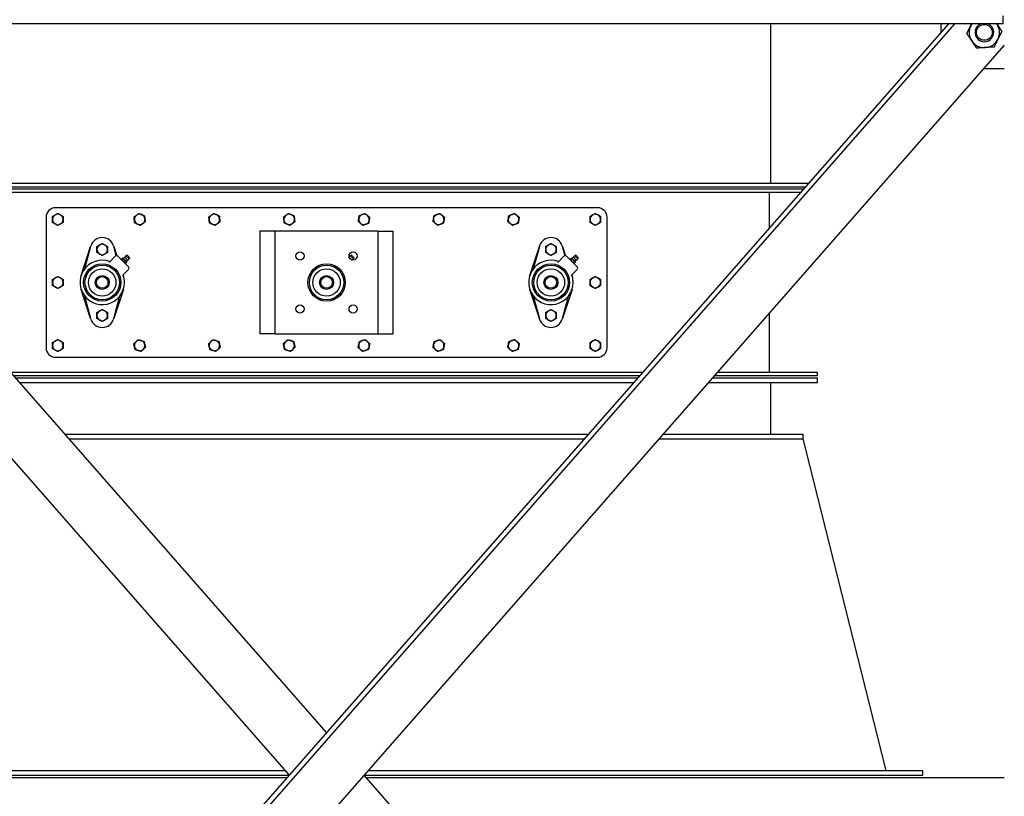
# Model space of a CAD drawing. Header units: inches. Extents: x 24 to 1128, y -94 to 748.
# Tile 528 of 573: x 1016 to 1068, y 356 to 397. Entities that reach past the tile are written whole.
import ezdxf

# ---------------------------------------------------------------- set-up
doc = ezdxf.new("R2010")
doc.units = ezdxf.units.IN
doc.header["$LTSCALE"] = 32
doc.header["$MEASUREMENT"] = 0
doc.layers.add('Visible (ANSI)', color=7, linetype='Continuous', lineweight=30)

msp = doc.modelspace()

# ---------------------------------------------------------------- linework, layer by layer
at = {"layer": 'Visible (ANSI)'}
for p, q in [((1065.4678, 397.17862), (995.94066, 317.85828)), ((1065.80025, 397.17862), (995.94066, 317.47901)), ((996.00066, 397.17862), (1068.38066, 397.17862)), ((1055.94066, 397.17862), (1055.94066, 388.62612)), ((1065.06816, 396.72269), (1065.06816, 397.17862)), ((1068.38066, 397.17862), (1068.38066, 397.57862)), ((999.31316, 396.72269), (1032.19066, 359.21425)), ((1068.44066, 396.01897), (995.94066, 313.30702)), ((997.05715, 394.74522), (1030.19599, 356.93862)), ((1068.44066, 394.74522), (1067.32418, 394.74522)), ((1006.4101, 388.62612), (1057.97123, 388.62612)), ((1006.57445, 388.43862), (1057.80688, 388.43862)), ((1057.69731, 388.31362), (1006.68402, 388.31362)), ((1057.53296, 388.12612), (1006.84837, 388.12612)), ((1055.87816, 386.23824), (1055.87816, 388.12612)), ((1046.69066, 387.31362), (1017.69066, 387.31362)), ((1017.19066, 386.81362), (1017.19066, 379.81362)), ((1047.19066, 379.81362), (1047.19066, 386.81362)), ((1029.25316, 386.06362), (1028.62816, 386.06362)), ((1028.62816, 386.06362), (1028.62816, 380.56362)), ((1029.44066, 386.06362), (1029.25316, 386.06362)), ((1029.44066, 380.56362), (1029.44066, 386.06362)), ((1029.81566, 386.06362), (1029.44066, 386.06362)), ((1034.56566, 386.06362), (1029.81566, 386.06362)), ((1034.94066, 386.06362), (1034.56566, 386.06362)), ((1034.94066, 386.06362), (1035.12816, 386.06362)), ((1034.94066, 386.06362), (1034.94066, 380.56362)), ((1035.12816, 386.06362), (1035.75316, 386.06362)), ((1035.75316, 380.56362), (1035.75316, 386.06362)), ((1019.06156, 383.68143), (1019.57044, 385.24358)), ((1019.57044, 385.24358), (1019.24617, 384.03341)), ((1019.57044, 385.24358), (1019.58154, 385.27767)), ((1020.79978, 385.27767), (1020.81089, 385.24358)), ((1020.94408, 384.7465), (1020.81089, 385.24358)), ((1020.81089, 385.24358), (1020.97277, 384.74665)), ((1043.06156, 383.68143), (1043.57044, 385.24358)), ((1043.57044, 385.24358), (1043.24617, 384.03341)), ((1043.57044, 385.24358), (1043.58154, 385.27767)), ((1044.79978, 385.27767), (1044.81089, 385.24358)), ((1044.94408, 384.7465), (1044.81089, 385.24358)), ((1044.81089, 385.24358), (1044.97277, 384.74665)), ((1020.55957, 384.38964), (1020.88825, 384.71832)), ((1021.02967, 384.71832), (1021.59536, 384.15263)), ((1021.20871, 384.55669), (1021.27482, 384.6228)), ((1021.21508, 384.53291), (1021.20871, 384.55669)), ((1021.26496, 384.50043), (1021.33107, 384.56655)), ((1021.2986, 384.61643), (1021.27482, 384.6228)), ((1021.2986, 384.61643), (1021.31165, 384.60338)), ((1021.31165, 384.60338), (1021.39603, 384.51899)), ((1021.37747, 384.38792), (1021.44358, 384.45404)), ((1021.3939, 384.6644), (1021.54144, 384.51686)), ((1021.39603, 384.51899), (1021.48041, 384.43461)), ((1021.5182, 384.7696), (1021.44783, 384.74863)), ((1021.44783, 384.74863), (1021.62567, 384.57079)), ((1021.52602, 384.76762), (1021.64466, 384.64898)), ((1021.64663, 384.64116), (1021.62567, 384.57079)), ((1033.40406, 384.65424), (1033.53128, 384.52702)), ((1033.5182, 384.7696), (1033.44783, 384.74863)), ((1033.44783, 384.74863), (1033.62567, 384.57079)), ((1033.52602, 384.76762), (1033.64466, 384.64898)), ((1033.64663, 384.64116), (1033.62567, 384.57079)), ((1044.55957, 384.38964), (1044.88825, 384.71832)), ((1045.02967, 384.71832), (1045.59536, 384.15263)), ((1045.20871, 384.55669), (1045.27482, 384.6228)), ((1045.21508, 384.53291), (1045.20871, 384.55669)), ((1045.26496, 384.50043), (1045.33107, 384.56655)), ((1045.2986, 384.61643), (1045.27482, 384.6228)), ((1045.2986, 384.61643), (1045.31165, 384.60338)), ((1045.31165, 384.60338), (1045.39603, 384.51899)), ((1045.37747, 384.38792), (1045.44358, 384.45404)), ((1045.3939, 384.6644), (1045.54144, 384.51686)), ((1045.39603, 384.51899), (1045.48041, 384.43461)), ((1045.5182, 384.7696), (1045.44783, 384.74863)), ((1045.44783, 384.74863), (1045.62567, 384.57079)), ((1045.52602, 384.76762), (1045.64466, 384.64898)), ((1045.64663, 384.64116), (1045.62567, 384.57079)), ((1021.59536, 384.01121), (1021.26668, 383.68253)), ((1021.40995, 384.33804), (1021.43373, 384.33167)), ((1021.43373, 384.33167), (1021.49984, 384.39778)), ((1021.48041, 384.43461), (1021.49347, 384.42156)), ((1021.49347, 384.42156), (1021.49984, 384.39778)), ((1045.59536, 384.01121), (1045.26668, 383.68253)), ((1045.40995, 384.33804), (1045.43373, 384.33167)), ((1045.43373, 384.33167), (1045.49984, 384.39778)), ((1045.48041, 384.43461), (1045.49347, 384.42156)), ((1045.49347, 384.42156), (1045.49984, 384.39778)), ((1021.30645, 383.72231), (1021.31977, 383.68143)), ((1045.30645, 383.72231), (1045.31977, 383.68143)), ((1019.57044, 381.38367), (1019.06156, 382.94581)), ((1021.31977, 382.94581), (1020.81089, 381.38367)), ((1043.57044, 381.38367), (1043.06156, 382.94581)), ((1045.31977, 382.94581), (1044.81089, 381.38367)), ((1019.24617, 382.59384), (1019.57044, 381.38367)), ((1020.81089, 381.38367), (1021.13515, 382.59384)), ((1043.24617, 382.59384), (1043.57044, 381.38367)), ((1044.81089, 381.38367), (1045.13515, 382.59384)), ((1019.58154, 381.34958), (1019.57044, 381.38367)), ((1020.81089, 381.38367), (1020.79978, 381.34958)), ((1043.58154, 381.34958), (1043.57044, 381.38367)), ((1044.81089, 381.38367), (1044.79978, 381.34958)), ((1055.87816, 378.50112), (1055.87816, 381.68699)), ((1029.25316, 380.56362), (1028.62816, 380.56362)), ((1029.44066, 380.56362), (1029.25316, 380.56362)), ((1029.44066, 380.56362), (1029.81566, 380.56362)), ((1029.81566, 380.56362), (1034.56566, 380.56362)), ((1034.56566, 380.56362), (1034.94066, 380.56362)), ((1034.94066, 380.56362), (1035.12816, 380.56362)), ((1035.12816, 380.56362), (1035.75316, 380.56362)), ((1017.69066, 379.31362), (1046.69066, 379.31362)), ((1049.0963, 378.50112), (1015.28503, 378.50112)), ((1048.93195, 378.31362), (1015.44938, 378.31362)), ((1048.82238, 378.18862), (1015.55894, 378.18862)), ((1058.44066, 378.18862), (1052.81172, 378.18862)), ((1058.44066, 378.31362), (1052.92129, 378.31362)), ((1058.44066, 378.50112), (1053.08564, 378.50112)), ((1058.44066, 378.31362), (1058.44066, 378.50112)), ((1058.44066, 377.93862), (1058.44066, 378.18862)), ((1048.60325, 377.93862), (1015.77808, 377.93862)), ((1058.44066, 377.93862), (1052.59259, 377.93862)), ((1055.94066, 377.93862), (1055.94066, 375.18862)), ((1018.18855, 375.18862), (1046.19278, 375.18862)), ((1050.18212, 375.18862), (1057.69066, 375.18862)), ((1057.69066, 374.93862), (1057.69066, 375.18862)), ((1018.40769, 374.93862), (1045.97364, 374.93862)), ((1049.96298, 374.93862), (1057.69066, 374.93862)), ((1062.12816, 357.18862), (1057.69066, 374.93862)), ((1000.29066, 357.18862), (1029.97686, 357.18862)), ((1034.40447, 357.18862), (1064.09066, 357.18862)), ((1064.09066, 356.93862), (1064.09066, 357.18862)), ((995.94066, 356.81362), (1030.08643, 356.81362)), ((1000.29066, 356.93862), (1030.19599, 356.93862)), ((1034.18533, 356.93862), (1064.09066, 356.93862)), ((1034.18533, 356.93862), (1067.32418, 319.13203)), ((1034.2949, 356.81362), (1068.44066, 356.81362))]:
    msp.add_line(p, q, dxfattribs=at)
for centre, radius in [((1067.37291, 396.69717), 0.42332), ((1030.77266, 384.73162), 0.21875), ((1033.60866, 384.73162), 0.21875), ((1020.19066, 383.31362), 0.99675), ((1020.19066, 383.31362), 0.92175), ((1020.19066, 383.31362), 0.73425), ((1032.19066, 383.31362), 1), ((1032.19066, 383.31362), 0.99675), ((1032.19066, 383.31362), 0.92175), ((1032.19066, 383.31362), 0.73425), ((1044.19066, 383.31362), 0.99675), ((1044.19066, 383.31362), 0.92175), ((1044.19066, 383.31362), 0.73425), ((1020.19066, 383.31362), 0.375), ((1020.19066, 383.31362), 0.3125), ((1032.19066, 383.31362), 0.375), ((1032.19066, 383.31362), 0.3125), ((1044.19066, 383.31362), 0.375), ((1044.19066, 383.31362), 0.3125), ((1030.77266, 381.89562), 0.21875), ((1033.60866, 381.89562), 0.21875)]:
    msp.add_circle(centre, radius, dxfattribs=at)
for centre, radius, start, end in [((1067.37291, 396.69717), 0.8125, 143.661418, 153.664642), ((1067.37291, 396.69717), 0.50016, 105.719741, 74.280259), ((1067.37291, 396.69717), 0.5, 105.655189, 74.344811), ((1067.37291, 396.69717), 0.8125, 33.664642, 36.338582), ((1067.37291, 396.69717), 0.8125, 333.664642, 33.664642), ((1067.37291, 396.69717), 0.8125, 153.664642, 213.664642), ((1067.37291, 396.69717), 0.8125, 213.664642, 273.664642), ((1067.37291, 396.69717), 0.8125, 273.664642, 333.664642), ((1017.69066, 386.81362), 0.5, 90, 180), ((1046.69066, 386.81362), 0.5, 0, 90), ((1017.81566, 386.68862), 0.281, 120, 180), ((1017.81566, 386.68862), 0.281, 180, 240), ((1017.81566, 386.68862), 0.281, 60, 120), ((1017.81566, 386.68862), 0.281, 0, 60), ((1017.81566, 386.68862), 0.281, 300, 0), ((1022.19066, 386.68862), 0.281, 126.29234, 186.29234), ((1022.19066, 386.68862), 0.281, 186.29234, 246.29234), ((1022.19066, 386.68862), 0.281, 66.29234, 126.29234), ((1022.19066, 386.68862), 0.281, 6.29234, 66.29234), ((1022.19066, 386.68862), 0.281, 306.29234, 6.29234), ((1026.19066, 386.68862), 0.281, 126.29234, 186.29234), ((1026.19066, 386.68862), 0.281, 186.29234, 246.29234), ((1026.19066, 386.68862), 0.281, 66.29234, 126.29234), ((1026.19066, 386.68862), 0.281, 6.29234, 66.29234), ((1026.19066, 386.68862), 0.281, 306.29234, 6.29234), ((1030.19066, 386.68862), 0.281, 126.29234, 186.29234), ((1030.19066, 386.68862), 0.281, 186.29234, 246.29234), ((1030.19066, 386.68862), 0.281, 66.29234, 126.29234), ((1030.19066, 386.68862), 0.281, 6.29234, 66.29234), ((1030.19066, 386.68862), 0.281, 306.29234, 6.29234), ((1034.19066, 386.68862), 0.281, 170.835821, 230.835821), ((1034.19066, 386.68862), 0.281, 110.835821, 170.835821), ((1034.19066, 386.68862), 0.281, 50.835821, 110.835821), ((1034.19066, 386.68862), 0.281, 290.835821, 350.835821), ((1034.19066, 386.68862), 0.281, 350.835821, 50.835821), ((1038.19066, 386.68862), 0.281, 170.835821, 230.835821), ((1038.19066, 386.68862), 0.281, 110.835821, 170.835821), ((1038.19066, 386.68862), 0.281, 50.835821, 110.835821), ((1038.19066, 386.68862), 0.281, 290.835821, 350.835821), ((1038.19066, 386.68862), 0.281, 350.835821, 50.835821), ((1042.19066, 386.68862), 0.281, 170.835821, 230.835821), ((1042.19066, 386.68862), 0.281, 110.835821, 170.835821), ((1042.19066, 386.68862), 0.281, 50.835821, 110.835821), ((1042.19066, 386.68862), 0.281, 290.835821, 350.835821), ((1042.19066, 386.68862), 0.281, 350.835821, 50.835821), ((1046.56566, 386.68862), 0.281, 120, 180), ((1046.56566, 386.68862), 0.281, 180, 240), ((1046.56566, 386.68862), 0.281, 60, 120), ((1046.56566, 386.68862), 0.281, 0, 60), ((1046.56566, 386.68862), 0.281, 300, 0), ((1017.81566, 386.68862), 0.281, 240, 300), ((1022.19066, 386.68862), 0.281, 246.29234, 306.29234), ((1026.19066, 386.68862), 0.281, 246.29234, 306.29234), ((1030.19066, 386.68862), 0.281, 246.29234, 306.29234), ((1034.19066, 386.68862), 0.281, 230.835821, 290.835821), ((1038.19066, 386.68862), 0.281, 230.835821, 290.835821), ((1042.19066, 386.68862), 0.281, 230.835821, 290.835821), ((1046.56566, 386.68862), 0.281, 240, 300), ((1020.19066, 385.07925), 0.64063, 18.043232, 161.956768), ((1044.19066, 385.07925), 0.64063, 18.043232, 161.956768), ((1020.19066, 385.07925), 0.28125, 120, 180), ((1020.19066, 385.07925), 0.28125, 180, 240), ((1020.19066, 385.07925), 0.28125, 60, 120), ((1020.19066, 385.07925), 0.28125, 0, 60), ((1020.19066, 385.07925), 0.28125, 300, 0), ((1044.19066, 385.07925), 0.28125, 120, 180), ((1044.19066, 385.07925), 0.28125, 180, 240), ((1044.19066, 385.07925), 0.28125, 60, 120), ((1044.19066, 385.07925), 0.28125, 0, 60), ((1044.19066, 385.07925), 0.28125, 300, 0), ((1020.19066, 383.31362), 1.1875, 69.901062, 20.098938), ((1020.19066, 385.07925), 0.28125, 240, 300), ((1020.95896, 384.64761), 0.1, 45, 135), ((1021.24278, 384.84596), 0.23622, 283.668701, 309.772998), ((1021.52005, 384.64301), 0.12795, 124.361291, 170.37459), ((1021.723, 384.36574), 0.23622, 140.227002, 166.331299), ((1021.52045, 384.76205), 0.00787, 45, 106.587176), ((1021.52005, 384.64301), 0.12795, 279.62541, 325.638709), ((1021.63909, 384.64341), 0.00787, 343.412824, 45), ((1033.52005, 384.64301), 0.12795, 124.361291, 164.463454), ((1033.52045, 384.76205), 0.00787, 45, 106.587176), ((1033.52005, 384.64301), 0.12795, 285.536546, 325.638709), ((1033.63909, 384.64341), 0.00787, 343.412824, 45), ((1044.19066, 383.31362), 1.1875, 69.901062, 20.098938), ((1044.19066, 385.07925), 0.28125, 240, 300), ((1044.95896, 384.64761), 0.1, 45, 135), ((1045.24278, 384.84596), 0.23622, 283.668701, 309.772998), ((1045.52005, 384.64301), 0.12795, 124.361291, 170.37459), ((1045.723, 384.36574), 0.23622, 140.227002, 166.331299), ((1045.52045, 384.76205), 0.00787, 45, 106.587176), ((1045.52005, 384.64301), 0.12795, 279.62541, 325.638709), ((1045.63909, 384.64341), 0.00787, 343.412824, 45), ((1021.52465, 384.08192), 0.1, 315, 45), ((1045.52465, 384.08192), 0.1, 315, 45), ((1017.81566, 383.31362), 0.281, 120, 180), ((1017.81566, 383.31362), 0.281, 60, 120), ((1017.81566, 383.31362), 0.281, 0, 60), ((1046.56566, 383.31362), 0.281, 120, 180), ((1046.56566, 383.31362), 0.281, 60, 120), ((1046.56566, 383.31362), 0.281, 0, 60), ((1017.81566, 383.31362), 0.281, 180, 240), ((1017.81566, 383.31362), 0.281, 240, 300), ((1017.81566, 383.31362), 0.281, 300, 0), ((1046.56566, 383.31362), 0.281, 180, 240), ((1046.56566, 383.31362), 0.281, 240, 300), ((1046.56566, 383.31362), 0.281, 300, 0), ((1020.19066, 381.548), 0.28125, 60, 120), ((1044.19066, 381.548), 0.28125, 60, 120), ((1020.19066, 381.548), 0.64063, 198.043232, 341.956768), ((1020.19066, 381.548), 0.28125, 120, 180), ((1020.19066, 381.548), 0.28125, 180, 240), ((1020.19066, 381.548), 0.28125, 240, 300), ((1020.19066, 381.548), 0.28125, 0, 60), ((1020.19066, 381.548), 0.28125, 300, 0), ((1044.19066, 381.548), 0.64063, 198.043232, 341.956768), ((1044.19066, 381.548), 0.28125, 120, 180), ((1044.19066, 381.548), 0.28125, 180, 240), ((1044.19066, 381.548), 0.28125, 240, 300), ((1044.19066, 381.548), 0.28125, 0, 60), ((1044.19066, 381.548), 0.28125, 300, 0), ((1017.69066, 379.81362), 0.5, 180, 270), ((1017.81566, 379.93862), 0.281, 120, 180), ((1017.81566, 379.93862), 0.281, 180, 240), ((1017.81566, 379.93862), 0.281, 60, 120), ((1017.81566, 379.93862), 0.281, 0, 60), ((1017.81566, 379.93862), 0.281, 300, 0), ((1022.19066, 379.93862), 0.281, 133.35717, 193.35717), ((1022.19066, 379.93862), 0.281, 193.35717, 253.35717), ((1022.19066, 379.93862), 0.281, 73.35717, 133.35717), ((1022.19066, 379.93862), 0.281, 253.35717, 313.35717), ((1022.19066, 379.93862), 0.281, 13.35717, 73.35717), ((1022.19066, 379.93862), 0.281, 313.35717, 13.35717), ((1026.19066, 379.93862), 0.281, 133.35717, 193.35717), ((1026.19066, 379.93862), 0.281, 193.35717, 253.35717), ((1026.19066, 379.93862), 0.281, 73.35717, 133.35717), ((1026.19066, 379.93862), 0.281, 253.35717, 313.35717), ((1026.19066, 379.93862), 0.281, 13.35717, 73.35717), ((1026.19066, 379.93862), 0.281, 313.35717, 13.35717), ((1030.19066, 379.93862), 0.281, 133.35717, 193.35717), ((1030.19066, 379.93862), 0.281, 193.35717, 253.35717), ((1030.19066, 379.93862), 0.281, 73.35717, 133.35717), ((1030.19066, 379.93862), 0.281, 253.35717, 313.35717), ((1030.19066, 379.93862), 0.281, 13.35717, 73.35717), ((1030.19066, 379.93862), 0.281, 313.35717, 13.35717), ((1034.19066, 379.93862), 0.281, 168.440654, 228.440654), ((1034.19066, 379.93862), 0.281, 108.440654, 168.440654), ((1034.19066, 379.93862), 0.281, 228.440654, 288.440654), ((1034.19066, 379.93862), 0.281, 48.440654, 108.440654), ((1034.19066, 379.93862), 0.281, 288.440654, 348.440654), ((1034.19066, 379.93862), 0.281, 348.440654, 48.440654), ((1038.19066, 379.93862), 0.281, 168.440654, 228.440654), ((1038.19066, 379.93862), 0.281, 108.440654, 168.440654), ((1038.19066, 379.93862), 0.281, 228.440654, 288.440654), ((1038.19066, 379.93862), 0.281, 48.440654, 108.440654), ((1038.19066, 379.93862), 0.281, 288.440654, 348.440654), ((1038.19066, 379.93862), 0.281, 348.440654, 48.440654), ((1042.19066, 379.93862), 0.281, 168.440654, 228.440654), ((1042.19066, 379.93862), 0.281, 108.440654, 168.440654), ((1042.19066, 379.93862), 0.281, 228.440654, 288.440654), ((1042.19066, 379.93862), 0.281, 48.440654, 108.440654), ((1042.19066, 379.93862), 0.281, 288.440654, 348.440654), ((1042.19066, 379.93862), 0.281, 348.440654, 48.440654), ((1046.56566, 379.93862), 0.281, 120, 180), ((1046.56566, 379.93862), 0.281, 180, 240), ((1046.56566, 379.93862), 0.281, 60, 120), ((1046.69066, 379.81362), 0.5, 270, 0), ((1046.56566, 379.93862), 0.281, 0, 60), ((1046.56566, 379.93862), 0.281, 300, 0), ((1017.81566, 379.93862), 0.281, 240, 300), ((1046.56566, 379.93862), 0.281, 240, 300)]:
    msp.add_arc(centre, radius, start, end, dxfattribs=at)
for points, weights in [([(1066.64474, 397.05762), (1066.67448, 397.11771), (1066.70463, 397.17862)], [1, 1.01139023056, 1.01594405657]), ([(1068.02846, 397.17862), (1068.03881, 397.16309), (1068.04915, 397.14757)], [1.00576381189, 1.00314201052, 1]), ([(1068.04915, 397.14757), (1068.16983, 396.96637), (1068.30918, 396.75714)], [1, 1.0379548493, 1]), ([(1066.43663, 396.63721), (1066.54815, 396.8625), (1066.64474, 397.05762)], [1, 1.0379548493, 1]), ([(1066.69667, 396.24678), (1066.57598, 396.42798), (1066.43663, 396.63721)], [1, 1.0379548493, 1]), ([(1068.30918, 396.75714), (1068.19766, 396.53184), (1068.10108, 396.33673)], [1, 1.0379548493, 1]), ([(1066.9567, 395.85635), (1066.81735, 396.06558), (1066.69667, 396.24678)], [1, 1.0379548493, 1]), ([(1068.10108, 396.33673), (1068.0045, 396.14161), (1067.89298, 395.91632)], [1, 1.0379548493, 1]), ([(1067.42484, 395.88633), (1067.20758, 395.87242), (1066.9567, 395.85635)], [1, 1.0379548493, 1]), ([(1067.89298, 395.91632), (1067.6421, 395.90025), (1067.42484, 395.88633)], [1, 1.0379548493, 1]), ([(1017.53466, 386.85086), (1017.60996, 386.89433), (1017.67516, 386.93198)], [1, 1.0379548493, 1]), ([(1017.53466, 386.68862), (1017.53466, 386.76392), (1017.53466, 386.85086)], [1, 1.0379548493, 1]), ([(1017.53466, 386.52639), (1017.53466, 386.61333), (1017.53466, 386.68862)], [1, 1.0379548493, 1]), ([(1017.67516, 386.93198), (1017.74037, 386.96962), (1017.81566, 387.0131)], [1, 1.0379548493, 1]), ([(1017.81566, 387.0131), (1017.89096, 386.96962), (1017.95616, 386.93198)], [1, 1.0379548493, 1]), ([(1017.95616, 386.93198), (1018.02137, 386.89433), (1018.09666, 386.85086)], [1, 1.0379548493, 1]), ([(1018.09666, 386.85086), (1018.09666, 386.76392), (1018.09666, 386.68862)], [1, 1.0379548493, 1]), ([(1018.09666, 386.68862), (1018.09666, 386.61333), (1018.09666, 386.52639)], [1, 1.0379548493, 1]), ([(1021.89357, 386.81908), (1021.96365, 386.87055), (1022.02434, 386.91511)], [1, 1.0379548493, 1]), ([(1021.91136, 386.65783), (1021.9031, 386.73267), (1021.89357, 386.81908)], [1, 1.0379548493, 1]), ([(1021.92914, 386.49657), (1021.91961, 386.58299), (1021.91136, 386.65783)], [1, 1.0379548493, 1]), ([(1022.02434, 386.91511), (1022.08503, 386.95968), (1022.1551, 387.01114)], [1, 1.0379548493, 1]), ([(1022.1551, 387.01114), (1022.23471, 386.97618), (1022.30365, 386.94591)], [1, 1.0379548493, 1]), ([(1022.30365, 386.94591), (1022.37258, 386.91564), (1022.45219, 386.88068)], [1, 1.0379548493, 1]), ([(1022.45219, 386.88068), (1022.46172, 386.79426), (1022.46997, 386.71942)], [1, 1.0379548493, 1]), ([(1022.46997, 386.71942), (1022.47822, 386.64458), (1022.48775, 386.55816)], [1, 1.0379548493, 1]), ([(1025.89357, 386.81908), (1025.96365, 386.87055), (1026.02434, 386.91511)], [1, 1.0379548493, 1]), ([(1025.91136, 386.65783), (1025.9031, 386.73267), (1025.89357, 386.81908)], [1, 1.0379548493, 1]), ([(1025.92914, 386.49657), (1025.91961, 386.58299), (1025.91136, 386.65783)], [1, 1.0379548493, 1]), ([(1026.02434, 386.91511), (1026.08503, 386.95968), (1026.1551, 387.01114)], [1, 1.0379548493, 1]), ([(1026.1551, 387.01114), (1026.23471, 386.97618), (1026.30365, 386.94591)], [1, 1.0379548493, 1]), ([(1026.30365, 386.94591), (1026.37258, 386.91564), (1026.45219, 386.88068)], [1, 1.0379548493, 1]), ([(1026.45219, 386.88068), (1026.46172, 386.79426), (1026.46997, 386.71942)], [1, 1.0379548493, 1]), ([(1026.46997, 386.71942), (1026.47822, 386.64458), (1026.48775, 386.55816)], [1, 1.0379548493, 1]), ([(1029.89357, 386.81908), (1029.96365, 386.87055), (1030.02434, 386.91511)], [1, 1.0379548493, 1]), ([(1029.91136, 386.65783), (1029.9031, 386.73267), (1029.89357, 386.81908)], [1, 1.0379548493, 1]), ([(1029.92914, 386.49657), (1029.91961, 386.58299), (1029.91136, 386.65783)], [1, 1.0379548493, 1]), ([(1030.02434, 386.91511), (1030.08503, 386.95968), (1030.1551, 387.01114)], [1, 1.0379548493, 1]), ([(1030.1551, 387.01114), (1030.23471, 386.97618), (1030.30365, 386.94591)], [1, 1.0379548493, 1]), ([(1030.30365, 386.94591), (1030.37258, 386.91564), (1030.45219, 386.88068)], [1, 1.0379548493, 1]), ([(1030.45219, 386.88068), (1030.46172, 386.79426), (1030.46997, 386.71942)], [1, 1.0379548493, 1]), ([(1030.46997, 386.71942), (1030.47822, 386.64458), (1030.48775, 386.55816)], [1, 1.0379548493, 1]), ([(1033.88741, 386.57321), (1033.90126, 386.65905), (1033.91325, 386.73338)], [1, 1.0379548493, 1]), ([(1034.0132, 386.47075), (1033.95482, 386.51831), (1033.88741, 386.57321)], [1, 1.0379548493, 1]), ([(1033.91325, 386.73338), (1033.92524, 386.80771), (1033.93909, 386.89354)], [1, 1.0379548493, 1]), ([(1033.93909, 386.89354), (1034.02034, 386.92447), (1034.09071, 386.95125)], [1, 1.0379548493, 1]), ([(1034.09071, 386.95125), (1034.16108, 386.97803), (1034.24234, 387.00895)], [1, 1.0379548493, 1]), ([(1034.24234, 387.00895), (1034.30975, 386.95405), (1034.36813, 386.9065)], [1, 1.0379548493, 1]), ([(1034.36813, 386.9065), (1034.42651, 386.85894), (1034.49391, 386.80404)], [1, 1.0379548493, 1]), ([(1034.46808, 386.64387), (1034.45609, 386.56954), (1034.44224, 386.48371)], [1, 1.0379548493, 1]), ([(1034.49391, 386.80404), (1034.48007, 386.7182), (1034.46808, 386.64387)], [1, 1.0379548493, 1]), ([(1037.88741, 386.57321), (1037.90126, 386.65905), (1037.91325, 386.73338)], [1, 1.0379548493, 1]), ([(1038.0132, 386.47075), (1037.95482, 386.51831), (1037.88741, 386.57321)], [1, 1.0379548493, 1]), ([(1037.91325, 386.73338), (1037.92524, 386.80771), (1037.93909, 386.89354)], [1, 1.0379548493, 1]), ([(1037.93909, 386.89354), (1038.02034, 386.92447), (1038.09071, 386.95125)], [1, 1.0379548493, 1]), ([(1038.09071, 386.95125), (1038.16108, 386.97803), (1038.24234, 387.00895)], [1, 1.0379548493, 1]), ([(1038.24234, 387.00895), (1038.30975, 386.95405), (1038.36813, 386.9065)], [1, 1.0379548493, 1]), ([(1038.36813, 386.9065), (1038.42651, 386.85894), (1038.49391, 386.80404)], [1, 1.0379548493, 1]), ([(1038.46808, 386.64387), (1038.45609, 386.56954), (1038.44224, 386.48371)], [1, 1.0379548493, 1]), ([(1038.49391, 386.80404), (1038.48007, 386.7182), (1038.46808, 386.64387)], [1, 1.0379548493, 1]), ([(1041.88741, 386.57321), (1041.90126, 386.65905), (1041.91325, 386.73338)], [1, 1.0379548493, 1]), ([(1042.0132, 386.47075), (1041.95482, 386.51831), (1041.88741, 386.57321)], [1, 1.0379548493, 1]), ([(1041.91325, 386.73338), (1041.92524, 386.80771), (1041.93909, 386.89354)], [1, 1.0379548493, 1]), ([(1041.93909, 386.89354), (1042.02034, 386.92447), (1042.09071, 386.95125)], [1, 1.0379548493, 1]), ([(1042.09071, 386.95125), (1042.16108, 386.97803), (1042.24234, 387.00895)], [1, 1.0379548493, 1]), ([(1042.24234, 387.00895), (1042.30975, 386.95405), (1042.36813, 386.9065)], [1, 1.0379548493, 1]), ([(1042.36813, 386.9065), (1042.42651, 386.85894), (1042.49391, 386.80404)], [1, 1.0379548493, 1]), ([(1042.46808, 386.64387), (1042.45609, 386.56954), (1042.44224, 386.48371)], [1, 1.0379548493, 1]), ([(1042.49391, 386.80404), (1042.48007, 386.7182), (1042.46808, 386.64387)], [1, 1.0379548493, 1]), ([(1046.28466, 386.85086), (1046.35996, 386.89433), (1046.42516, 386.93198)], [1, 1.0379548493, 1]), ([(1046.28466, 386.68862), (1046.28466, 386.76392), (1046.28466, 386.85086)], [1, 1.0379548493, 1]), ([(1046.28466, 386.52639), (1046.28466, 386.61333), (1046.28466, 386.68862)], [1, 1.0379548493, 1]), ([(1046.42516, 386.93198), (1046.49037, 386.96962), (1046.56566, 387.0131)], [1, 1.0379548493, 1]), ([(1046.56566, 387.0131), (1046.64096, 386.96962), (1046.70616, 386.93198)], [1, 1.0379548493, 1]), ([(1046.70616, 386.93198), (1046.77137, 386.89433), (1046.84666, 386.85086)], [1, 1.0379548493, 1]), ([(1046.84666, 386.85086), (1046.84666, 386.76392), (1046.84666, 386.68862)], [1, 1.0379548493, 1]), ([(1046.84666, 386.68862), (1046.84666, 386.61333), (1046.84666, 386.52639)], [1, 1.0379548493, 1]), ([(1017.67516, 386.44527), (1017.60996, 386.48292), (1017.53466, 386.52639)], [1, 1.0379548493, 1]), ([(1017.81566, 386.36415), (1017.74037, 386.40762), (1017.67516, 386.44527)], [1, 1.0379548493, 1]), ([(1017.95616, 386.44527), (1017.89096, 386.40762), (1017.81566, 386.36415)], [1, 1.0379548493, 1]), ([(1018.09666, 386.52639), (1018.02137, 386.48292), (1017.95616, 386.44527)], [1, 1.0379548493, 1]), ([(1022.07768, 386.43134), (1022.00874, 386.46161), (1021.92914, 386.49657)], [1, 1.0379548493, 1]), ([(1022.22623, 386.36611), (1022.14662, 386.40107), (1022.07768, 386.43134)], [1, 1.0379548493, 1]), ([(1022.35699, 386.46214), (1022.2963, 386.41757), (1022.22623, 386.36611)], [1, 1.0379548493, 1]), ([(1022.48775, 386.55816), (1022.41768, 386.5067), (1022.35699, 386.46214)], [1, 1.0379548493, 1]), ([(1026.07768, 386.43134), (1026.00874, 386.46161), (1025.92914, 386.49657)], [1, 1.0379548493, 1]), ([(1026.22623, 386.36611), (1026.14662, 386.40107), (1026.07768, 386.43134)], [1, 1.0379548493, 1]), ([(1026.35699, 386.46214), (1026.2963, 386.41757), (1026.22623, 386.36611)], [1, 1.0379548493, 1]), ([(1026.48775, 386.55816), (1026.41768, 386.5067), (1026.35699, 386.46214)], [1, 1.0379548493, 1]), ([(1030.07768, 386.43134), (1030.00874, 386.46161), (1029.92914, 386.49657)], [1, 1.0379548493, 1]), ([(1030.22623, 386.36611), (1030.14662, 386.40107), (1030.07768, 386.43134)], [1, 1.0379548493, 1]), ([(1030.35699, 386.46214), (1030.2963, 386.41757), (1030.22623, 386.36611)], [1, 1.0379548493, 1]), ([(1030.48775, 386.55816), (1030.41768, 386.5067), (1030.35699, 386.46214)], [1, 1.0379548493, 1]), ([(1034.13899, 386.3683), (1034.07158, 386.4232), (1034.0132, 386.47075)], [1, 1.0379548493, 1]), ([(1034.29061, 386.426), (1034.22024, 386.39922), (1034.13899, 386.3683)], [1, 1.0379548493, 1]), ([(1034.44224, 386.48371), (1034.36098, 386.45278), (1034.29061, 386.426)], [1, 1.0379548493, 1]), ([(1038.13899, 386.3683), (1038.07158, 386.4232), (1038.0132, 386.47075)], [1, 1.0379548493, 1]), ([(1038.29061, 386.426), (1038.22024, 386.39922), (1038.13899, 386.3683)], [1, 1.0379548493, 1]), ([(1038.44224, 386.48371), (1038.36098, 386.45278), (1038.29061, 386.426)], [1, 1.0379548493, 1]), ([(1042.13899, 386.3683), (1042.07158, 386.4232), (1042.0132, 386.47075)], [1, 1.0379548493, 1]), ([(1042.29061, 386.426), (1042.22024, 386.39922), (1042.13899, 386.3683)], [1, 1.0379548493, 1]), ([(1042.44224, 386.48371), (1042.36098, 386.45278), (1042.29061, 386.426)], [1, 1.0379548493, 1]), ([(1046.42516, 386.44527), (1046.35996, 386.48292), (1046.28466, 386.52639)], [1, 1.0379548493, 1]), ([(1046.56566, 386.36415), (1046.49037, 386.40762), (1046.42516, 386.44527)], [1, 1.0379548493, 1]), ([(1046.70616, 386.44527), (1046.64096, 386.40762), (1046.56566, 386.36415)], [1, 1.0379548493, 1]), ([(1046.84666, 386.52639), (1046.77137, 386.48292), (1046.70616, 386.44527)], [1, 1.0379548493, 1]), ([(1019.90941, 385.24163), (1019.98477, 385.28514), (1020.05004, 385.32282)], [1, 1.0379548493, 1]), ([(1019.90941, 385.07925), (1019.90941, 385.15461), (1019.90941, 385.24163)], [1, 1.0379548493, 1]), ([(1019.90941, 384.91687), (1019.90941, 385.00389), (1019.90941, 385.07925)], [1, 1.0379548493, 1]), ([(1020.05004, 385.32282), (1020.1153, 385.3605), (1020.19066, 385.40401)], [1, 1.0379548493, 1]), ([(1020.19066, 385.40401), (1020.26602, 385.3605), (1020.33129, 385.32282)], [1, 1.0379548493, 1]), ([(1020.33129, 385.32282), (1020.39655, 385.28514), (1020.47191, 385.24163)], [1, 1.0379548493, 1]), ([(1020.47191, 385.24163), (1020.47191, 385.15461), (1020.47191, 385.07925)], [1, 1.0379548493, 1]), ([(1020.47191, 385.07925), (1020.47191, 385.00389), (1020.47191, 384.91687)], [1, 1.0379548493, 1]), ([(1043.90941, 385.24163), (1043.98477, 385.28514), (1044.05004, 385.32282)], [1, 1.0379548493, 1]), ([(1043.90941, 385.07925), (1043.90941, 385.15461), (1043.90941, 385.24163)], [1, 1.0379548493, 1]), ([(1043.90941, 384.91687), (1043.90941, 385.00389), (1043.90941, 385.07925)], [1, 1.0379548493, 1]), ([(1044.05004, 385.32282), (1044.1153, 385.3605), (1044.19066, 385.40401)], [1, 1.0379548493, 1]), ([(1044.19066, 385.40401), (1044.26602, 385.3605), (1044.33129, 385.32282)], [1, 1.0379548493, 1]), ([(1044.33129, 385.32282), (1044.39655, 385.28514), (1044.47191, 385.24163)], [1, 1.0379548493, 1]), ([(1044.47191, 385.24163), (1044.47191, 385.15461), (1044.47191, 385.07925)], [1, 1.0379548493, 1]), ([(1044.47191, 385.07925), (1044.47191, 385.00389), (1044.47191, 384.91687)], [1, 1.0379548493, 1]), ([(1020.05004, 384.83568), (1019.98477, 384.87336), (1019.90941, 384.91687)], [1, 1.0379548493, 1]), ([(1020.19066, 384.75449), (1020.1153, 384.798), (1020.05004, 384.83568)], [1, 1.0379548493, 1]), ([(1020.33129, 384.83568), (1020.26602, 384.798), (1020.19066, 384.75449)], [1, 1.0379548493, 1]), ([(1020.47191, 384.91687), (1020.39655, 384.87336), (1020.33129, 384.83568)], [1, 1.0379548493, 1]), ([(1021.20871, 384.55669), (1021.21508, 384.53291), (1021.22813, 384.51986)], [1, 1.0379548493, 1]), ([(1021.22813, 384.51986), (1021.24119, 384.5068), (1021.26496, 384.50043)], [1, 1.0379548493, 1]), ([(1021.26496, 384.50043), (1021.28641, 384.46158), (1021.31252, 384.43548)], [1, 1.0379548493, 1]), ([(1021.31165, 384.60338), (1021.2986, 384.61643), (1021.27482, 384.6228)], [1, 1.0379548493, 1]), ([(1021.33107, 384.56655), (1021.3247, 384.59032), (1021.31165, 384.60338)], [1, 1.0379548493, 1]), ([(1021.39603, 384.51899), (1021.36992, 384.5451), (1021.33107, 384.56655)], [1, 1.0379548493, 1]), ([(1021.44358, 384.45404), (1021.42214, 384.49289), (1021.39603, 384.51899)], [1, 1.0379548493, 1]), ([(1021.48041, 384.43461), (1021.46736, 384.44767), (1021.44358, 384.45404)], [1, 1.0379548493, 1]), ([(1044.05004, 384.83568), (1043.98477, 384.87336), (1043.90941, 384.91687)], [1, 1.0379548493, 1]), ([(1044.19066, 384.75449), (1044.1153, 384.798), (1044.05004, 384.83568)], [1, 1.0379548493, 1]), ([(1044.33129, 384.83568), (1044.26602, 384.798), (1044.19066, 384.75449)], [1, 1.0379548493, 1]), ([(1044.47191, 384.91687), (1044.39655, 384.87336), (1044.33129, 384.83568)], [1, 1.0379548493, 1]), ([(1045.20871, 384.55669), (1045.21508, 384.53291), (1045.22813, 384.51986)], [1, 1.0379548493, 1]), ([(1045.22813, 384.51986), (1045.24119, 384.5068), (1045.26496, 384.50043)], [1, 1.0379548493, 1]), ([(1045.26496, 384.50043), (1045.28641, 384.46158), (1045.31252, 384.43548)], [1, 1.0379548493, 1]), ([(1045.31165, 384.60338), (1045.2986, 384.61643), (1045.27482, 384.6228)], [1, 1.0379548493, 1]), ([(1045.33107, 384.56655), (1045.3247, 384.59032), (1045.31165, 384.60338)], [1, 1.0379548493, 1]), ([(1045.39603, 384.51899), (1045.36992, 384.5451), (1045.33107, 384.56655)], [1, 1.0379548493, 1]), ([(1045.44358, 384.45404), (1045.42214, 384.49289), (1045.39603, 384.51899)], [1, 1.0379548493, 1]), ([(1045.48041, 384.43461), (1045.46736, 384.44767), (1045.44358, 384.45404)], [1, 1.0379548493, 1]), ([(1021.31252, 384.43548), (1021.33862, 384.40937), (1021.37747, 384.38792)], [1, 1.0379548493, 1]), ([(1021.37747, 384.38792), (1021.38384, 384.36415), (1021.3969, 384.35109)], [1, 1.0379548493, 1]), ([(1021.3969, 384.35109), (1021.40995, 384.33804), (1021.43373, 384.33167)], [1, 1.0379548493, 1]), ([(1021.49984, 384.39778), (1021.49347, 384.42156), (1021.48041, 384.43461)], [1, 1.0379548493, 1]), ([(1045.31252, 384.43548), (1045.33862, 384.40937), (1045.37747, 384.38792)], [1, 1.0379548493, 1]), ([(1045.37747, 384.38792), (1045.38384, 384.36415), (1045.3969, 384.35109)], [1, 1.0379548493, 1]), ([(1045.3969, 384.35109), (1045.40995, 384.33804), (1045.43373, 384.33167)], [1, 1.0379548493, 1]), ([(1045.49984, 384.39778), (1045.49347, 384.42156), (1045.48041, 384.43461)], [1, 1.0379548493, 1]), ([(1017.53466, 383.47586), (1017.60996, 383.51933), (1017.67516, 383.55698)], [1, 1.0379548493, 1]), ([(1017.53466, 383.31362), (1017.53466, 383.38892), (1017.53466, 383.47586)], [1, 1.0379548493, 1]), ([(1017.67516, 383.55698), (1017.74037, 383.59462), (1017.81566, 383.6381)], [1, 1.0379548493, 1]), ([(1017.81566, 383.6381), (1017.89096, 383.59462), (1017.95616, 383.55698)], [1, 1.0379548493, 1]), ([(1017.95616, 383.55698), (1018.02137, 383.51933), (1018.09666, 383.47586)], [1, 1.0379548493, 1]), ([(1018.09666, 383.47586), (1018.09666, 383.38892), (1018.09666, 383.31362)], [1, 1.0379548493, 1]), ([(1046.28466, 383.47586), (1046.35996, 383.51933), (1046.42516, 383.55698)], [1, 1.0379548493, 1]), ([(1046.28466, 383.31362), (1046.28466, 383.38892), (1046.28466, 383.47586)], [1, 1.0379548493, 1]), ([(1046.42516, 383.55698), (1046.49037, 383.59462), (1046.56566, 383.6381)], [1, 1.0379548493, 1]), ([(1046.56566, 383.6381), (1046.64096, 383.59462), (1046.70616, 383.55698)], [1, 1.0379548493, 1]), ([(1046.70616, 383.55698), (1046.77137, 383.51933), (1046.84666, 383.47586)], [1, 1.0379548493, 1]), ([(1046.84666, 383.47586), (1046.84666, 383.38892), (1046.84666, 383.31362)], [1, 1.0379548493, 1]), ([(1017.53466, 383.15139), (1017.53466, 383.23833), (1017.53466, 383.31362)], [1, 1.0379548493, 1]), ([(1017.67516, 383.07027), (1017.60996, 383.10792), (1017.53466, 383.15139)], [1, 1.0379548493, 1]), ([(1017.81566, 382.98915), (1017.74037, 383.03262), (1017.67516, 383.07027)], [1, 1.0379548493, 1]), ([(1017.95616, 383.07027), (1017.89096, 383.03262), (1017.81566, 382.98915)], [1, 1.0379548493, 1]), ([(1018.09666, 383.15139), (1018.02137, 383.10792), (1017.95616, 383.07027)], [1, 1.0379548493, 1]), ([(1018.09666, 383.31362), (1018.09666, 383.23833), (1018.09666, 383.15139)], [1, 1.0379548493, 1]), ([(1046.28466, 383.15139), (1046.28466, 383.23833), (1046.28466, 383.31362)], [1, 1.0379548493, 1]), ([(1046.42516, 383.07027), (1046.35996, 383.10792), (1046.28466, 383.15139)], [1, 1.0379548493, 1]), ([(1046.56566, 382.98915), (1046.49037, 383.03262), (1046.42516, 383.07027)], [1, 1.0379548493, 1]), ([(1046.70616, 383.07027), (1046.64096, 383.03262), (1046.56566, 382.98915)], [1, 1.0379548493, 1]), ([(1046.84666, 383.15139), (1046.77137, 383.10792), (1046.70616, 383.07027)], [1, 1.0379548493, 1]), ([(1046.84666, 383.31362), (1046.84666, 383.23833), (1046.84666, 383.15139)], [1, 1.0379548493, 1]), ([(1020.05004, 381.79157), (1020.1153, 381.82925), (1020.19066, 381.87276)], [1, 1.0379548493, 1]), ([(1020.19066, 381.87276), (1020.26602, 381.82925), (1020.33129, 381.79157)], [1, 1.0379548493, 1]), ([(1044.05004, 381.79157), (1044.1153, 381.82925), (1044.19066, 381.87276)], [1, 1.0379548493, 1]), ([(1044.19066, 381.87276), (1044.26602, 381.82925), (1044.33129, 381.79157)], [1, 1.0379548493, 1]), ([(1019.90941, 381.71038), (1019.98477, 381.75389), (1020.05004, 381.79157)], [1, 1.0379548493, 1]), ([(1019.90941, 381.548), (1019.90941, 381.62336), (1019.90941, 381.71038)], [1, 1.0379548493, 1]), ([(1019.90941, 381.38562), (1019.90941, 381.47264), (1019.90941, 381.548)], [1, 1.0379548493, 1]), ([(1020.05004, 381.30443), (1019.98477, 381.34211), (1019.90941, 381.38562)], [1, 1.0379548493, 1]), ([(1020.19066, 381.22324), (1020.1153, 381.26675), (1020.05004, 381.30443)], [1, 1.0379548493, 1]), ([(1020.33129, 381.30443), (1020.26602, 381.26675), (1020.19066, 381.22324)], [1, 1.0379548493, 1]), ([(1020.33129, 381.79157), (1020.39655, 381.75389), (1020.47191, 381.71038)], [1, 1.0379548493, 1]), ([(1020.47191, 381.38562), (1020.39655, 381.34211), (1020.33129, 381.30443)], [1, 1.0379548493, 1]), ([(1020.47191, 381.71038), (1020.47191, 381.62336), (1020.47191, 381.548)], [1, 1.0379548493, 1]), ([(1020.47191, 381.548), (1020.47191, 381.47264), (1020.47191, 381.38562)], [1, 1.0379548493, 1]), ([(1043.90941, 381.71038), (1043.98477, 381.75389), (1044.05004, 381.79157)], [1, 1.0379548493, 1]), ([(1043.90941, 381.548), (1043.90941, 381.62336), (1043.90941, 381.71038)], [1, 1.0379548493, 1]), ([(1043.90941, 381.38562), (1043.90941, 381.47264), (1043.90941, 381.548)], [1, 1.0379548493, 1]), ([(1044.05004, 381.30443), (1043.98477, 381.34211), (1043.90941, 381.38562)], [1, 1.0379548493, 1]), ([(1044.19066, 381.22324), (1044.1153, 381.26675), (1044.05004, 381.30443)], [1, 1.0379548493, 1]), ([(1044.33129, 381.30443), (1044.26602, 381.26675), (1044.19066, 381.22324)], [1, 1.0379548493, 1]), ([(1044.33129, 381.79157), (1044.39655, 381.75389), (1044.47191, 381.71038)], [1, 1.0379548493, 1]), ([(1044.47191, 381.38562), (1044.39655, 381.34211), (1044.33129, 381.30443)], [1, 1.0379548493, 1]), ([(1044.47191, 381.71038), (1044.47191, 381.62336), (1044.47191, 381.548)], [1, 1.0379548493, 1]), ([(1044.47191, 381.548), (1044.47191, 381.47264), (1044.47191, 381.38562)], [1, 1.0379548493, 1]), ([(1017.67516, 380.18198), (1017.74037, 380.21962), (1017.81566, 380.2631)], [1, 1.0379548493, 1]), ([(1017.81566, 380.2631), (1017.89096, 380.21962), (1017.95616, 380.18198)], [1, 1.0379548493, 1]), ([(1021.99774, 380.14294), (1022.05249, 380.19463), (1022.1157, 380.25432)], [1, 1.0379548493, 1]), ([(1022.1157, 380.25432), (1022.199, 380.22942), (1022.27114, 380.20785)], [1, 1.0379548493, 1]), ([(1025.99774, 380.14294), (1026.05249, 380.19463), (1026.1157, 380.25432)], [1, 1.0379548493, 1]), ([(1026.1157, 380.25432), (1026.199, 380.22942), (1026.27114, 380.20785)], [1, 1.0379548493, 1]), ([(1029.99774, 380.14294), (1030.05249, 380.19463), (1030.1157, 380.25432)], [1, 1.0379548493, 1]), ([(1030.1157, 380.25432), (1030.199, 380.22942), (1030.27114, 380.20785)], [1, 1.0379548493, 1]), ([(1034.10178, 380.2052), (1034.1732, 380.22901), (1034.25568, 380.25651)], [1, 1.0379548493, 1]), ([(1034.25568, 380.25651), (1034.32074, 380.19884), (1034.37708, 380.14889)], [1, 1.0379548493, 1]), ([(1038.10178, 380.2052), (1038.1732, 380.22901), (1038.25568, 380.25651)], [1, 1.0379548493, 1]), ([(1038.25568, 380.25651), (1038.32074, 380.19884), (1038.37708, 380.14889)], [1, 1.0379548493, 1]), ([(1042.10178, 380.2052), (1042.1732, 380.22901), (1042.25568, 380.25651)], [1, 1.0379548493, 1]), ([(1042.25568, 380.25651), (1042.32074, 380.19884), (1042.37708, 380.14889)], [1, 1.0379548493, 1]), ([(1046.42516, 380.18198), (1046.49037, 380.21962), (1046.56566, 380.2631)], [1, 1.0379548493, 1]), ([(1046.56566, 380.2631), (1046.64096, 380.21962), (1046.70616, 380.18198)], [1, 1.0379548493, 1]), ([(1017.53466, 380.10086), (1017.60996, 380.14433), (1017.67516, 380.18198)], [1, 1.0379548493, 1]), ([(1017.53466, 379.93862), (1017.53466, 380.01392), (1017.53466, 380.10086)], [1, 1.0379548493, 1]), ([(1017.53466, 379.77639), (1017.53466, 379.86333), (1017.53466, 379.93862)], [1, 1.0379548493, 1]), ([(1017.67516, 379.69527), (1017.60996, 379.73292), (1017.53466, 379.77639)], [1, 1.0379548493, 1]), ([(1017.95616, 380.18198), (1018.02137, 380.14433), (1018.09666, 380.10086)], [1, 1.0379548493, 1]), ([(1018.09666, 379.77639), (1018.02137, 379.73292), (1017.95616, 379.69527)], [1, 1.0379548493, 1]), ([(1018.09666, 380.10086), (1018.09666, 380.01392), (1018.09666, 379.93862)], [1, 1.0379548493, 1]), ([(1018.09666, 379.93862), (1018.09666, 379.86333), (1018.09666, 379.77639)], [1, 1.0379548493, 1]), ([(1021.87978, 380.03155), (1021.943, 380.09124), (1021.99774, 380.14294)], [1, 1.0379548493, 1]), ([(1021.91726, 379.87371), (1021.89987, 379.94696), (1021.87978, 380.03155)], [1, 1.0379548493, 1]), ([(1021.95474, 379.71586), (1021.93466, 379.80045), (1021.91726, 379.87371)], [1, 1.0379548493, 1]), ([(1022.11018, 379.6694), (1022.03804, 379.69096), (1021.95474, 379.71586)], [1, 1.0379548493, 1]), ([(1022.38358, 379.73431), (1022.32884, 379.68262), (1022.26562, 379.62293)], [1, 1.0379548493, 1]), ([(1022.27114, 380.20785), (1022.34328, 380.18629), (1022.42658, 380.16139)], [1, 1.0379548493, 1]), ([(1022.50154, 379.84569), (1022.43833, 379.78601), (1022.38358, 379.73431)], [1, 1.0379548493, 1]), ([(1022.42658, 380.16139), (1022.44667, 380.0768), (1022.46406, 380.00354)], [1, 1.0379548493, 1]), ([(1022.46406, 380.00354), (1022.48146, 379.93028), (1022.50154, 379.84569)], [1, 1.0379548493, 1]), ([(1025.87978, 380.03155), (1025.943, 380.09124), (1025.99774, 380.14294)], [1, 1.0379548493, 1]), ([(1025.91726, 379.87371), (1025.89987, 379.94696), (1025.87978, 380.03155)], [1, 1.0379548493, 1]), ([(1025.95474, 379.71586), (1025.93466, 379.80045), (1025.91726, 379.87371)], [1, 1.0379548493, 1]), ([(1026.11018, 379.6694), (1026.03804, 379.69096), (1025.95474, 379.71586)], [1, 1.0379548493, 1]), ([(1026.38358, 379.73431), (1026.32884, 379.68262), (1026.26562, 379.62293)], [1, 1.0379548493, 1]), ([(1026.27114, 380.20785), (1026.34328, 380.18629), (1026.42658, 380.16139)], [1, 1.0379548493, 1]), ([(1026.50154, 379.84569), (1026.43833, 379.78601), (1026.38358, 379.73431)], [1, 1.0379548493, 1]), ([(1026.42658, 380.16139), (1026.44667, 380.0768), (1026.46406, 380.00354)], [1, 1.0379548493, 1]), ([(1026.46406, 380.00354), (1026.48146, 379.93028), (1026.50154, 379.84569)], [1, 1.0379548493, 1]), ([(1029.87978, 380.03155), (1029.943, 380.09124), (1029.99774, 380.14294)], [1, 1.0379548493, 1]), ([(1029.91726, 379.87371), (1029.89987, 379.94696), (1029.87978, 380.03155)], [1, 1.0379548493, 1]), ([(1029.95474, 379.71586), (1029.93466, 379.80045), (1029.91726, 379.87371)], [1, 1.0379548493, 1]), ([(1030.11018, 379.6694), (1030.03804, 379.69096), (1029.95474, 379.71586)], [1, 1.0379548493, 1]), ([(1030.38358, 379.73431), (1030.32884, 379.68262), (1030.26562, 379.62293)], [1, 1.0379548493, 1]), ([(1030.27114, 380.20785), (1030.34328, 380.18629), (1030.42658, 380.16139)], [1, 1.0379548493, 1]), ([(1030.50154, 379.84569), (1030.43833, 379.78601), (1030.38358, 379.73431)], [1, 1.0379548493, 1]), ([(1030.42658, 380.16139), (1030.44667, 380.0768), (1030.46406, 380.00354)], [1, 1.0379548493, 1]), ([(1030.46406, 380.00354), (1030.48146, 379.93028), (1030.50154, 379.84569)], [1, 1.0379548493, 1]), ([(1033.88285, 379.83599), (1033.90028, 379.92117), (1033.91536, 379.99493)], [1, 1.0379548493, 1]), ([(1034.00425, 379.72836), (1033.94791, 379.77831), (1033.88285, 379.83599)], [1, 1.0379548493, 1]), ([(1033.91536, 379.99493), (1033.93045, 380.0687), (1033.94787, 380.15388)], [1, 1.0379548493, 1]), ([(1033.94787, 380.15388), (1034.03035, 380.18138), (1034.10178, 380.2052)], [1, 1.0379548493, 1]), ([(1034.12564, 379.62073), (1034.06059, 379.67841), (1034.00425, 379.72836)], [1, 1.0379548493, 1]), ([(1034.43345, 379.72337), (1034.35098, 379.69587), (1034.27955, 379.67205)], [1, 1.0379548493, 1]), ([(1034.37708, 380.14889), (1034.43342, 380.09894), (1034.49847, 380.04126)], [1, 1.0379548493, 1]), ([(1034.46596, 379.88232), (1034.45088, 379.80855), (1034.43345, 379.72337)], [1, 1.0379548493, 1]), ([(1034.49847, 380.04126), (1034.48105, 379.95608), (1034.46596, 379.88232)], [1, 1.0379548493, 1]), ([(1037.88285, 379.83599), (1037.90028, 379.92117), (1037.91536, 379.99493)], [1, 1.0379548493, 1]), ([(1038.00425, 379.72836), (1037.94791, 379.77831), (1037.88285, 379.83599)], [1, 1.0379548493, 1]), ([(1037.91536, 379.99493), (1037.93045, 380.0687), (1037.94787, 380.15388)], [1, 1.0379548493, 1]), ([(1037.94787, 380.15388), (1038.03035, 380.18138), (1038.10178, 380.2052)], [1, 1.0379548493, 1]), ([(1038.12564, 379.62073), (1038.06059, 379.67841), (1038.00425, 379.72836)], [1, 1.0379548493, 1]), ([(1038.43345, 379.72337), (1038.35098, 379.69587), (1038.27955, 379.67205)], [1, 1.0379548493, 1]), ([(1038.37708, 380.14889), (1038.43342, 380.09894), (1038.49847, 380.04126)], [1, 1.0379548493, 1]), ([(1038.46596, 379.88232), (1038.45088, 379.80855), (1038.43345, 379.72337)], [1, 1.0379548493, 1]), ([(1038.49847, 380.04126), (1038.48105, 379.95608), (1038.46596, 379.88232)], [1, 1.0379548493, 1]), ([(1041.88285, 379.83599), (1041.90028, 379.92117), (1041.91536, 379.99493)], [1, 1.0379548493, 1]), ([(1042.00425, 379.72836), (1041.94791, 379.77831), (1041.88285, 379.83599)], [1, 1.0379548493, 1]), ([(1041.91536, 379.99493), (1041.93045, 380.0687), (1041.94787, 380.15388)], [1, 1.0379548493, 1]), ([(1041.94787, 380.15388), (1042.03035, 380.18138), (1042.10178, 380.2052)], [1, 1.0379548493, 1]), ([(1042.12564, 379.62073), (1042.06059, 379.67841), (1042.00425, 379.72836)], [1, 1.0379548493, 1]), ([(1042.43345, 379.72337), (1042.35098, 379.69587), (1042.27955, 379.67205)], [1, 1.0379548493, 1]), ([(1042.37708, 380.14889), (1042.43342, 380.09894), (1042.49847, 380.04126)], [1, 1.0379548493, 1]), ([(1042.46596, 379.88232), (1042.45088, 379.80855), (1042.43345, 379.72337)], [1, 1.0379548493, 1]), ([(1042.49847, 380.04126), (1042.48105, 379.95608), (1042.46596, 379.88232)], [1, 1.0379548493, 1]), ([(1046.28466, 380.10086), (1046.35996, 380.14433), (1046.42516, 380.18198)], [1, 1.0379548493, 1]), ([(1046.28466, 379.93862), (1046.28466, 380.01392), (1046.28466, 380.10086)], [1, 1.0379548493, 1]), ([(1046.28466, 379.77639), (1046.28466, 379.86333), (1046.28466, 379.93862)], [1, 1.0379548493, 1]), ([(1046.42516, 379.69527), (1046.35996, 379.73292), (1046.28466, 379.77639)], [1, 1.0379548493, 1]), ([(1046.70616, 380.18198), (1046.77137, 380.14433), (1046.84666, 380.10086)], [1, 1.0379548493, 1]), ([(1046.84666, 379.77639), (1046.77137, 379.73292), (1046.70616, 379.69527)], [1, 1.0379548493, 1]), ([(1046.84666, 380.10086), (1046.84666, 380.01392), (1046.84666, 379.93862)], [1, 1.0379548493, 1]), ([(1046.84666, 379.93862), (1046.84666, 379.86333), (1046.84666, 379.77639)], [1, 1.0379548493, 1]), ([(1017.81566, 379.61415), (1017.74037, 379.65762), (1017.67516, 379.69527)], [1, 1.0379548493, 1]), ([(1017.95616, 379.69527), (1017.89096, 379.65762), (1017.81566, 379.61415)], [1, 1.0379548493, 1]), ([(1022.26562, 379.62293), (1022.18232, 379.64783), (1022.11018, 379.6694)], [1, 1.0379548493, 1]), ([(1026.26562, 379.62293), (1026.18232, 379.64783), (1026.11018, 379.6694)], [1, 1.0379548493, 1]), ([(1030.26562, 379.62293), (1030.18232, 379.64783), (1030.11018, 379.6694)], [1, 1.0379548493, 1]), ([(1034.27955, 379.67205), (1034.20812, 379.64824), (1034.12564, 379.62073)], [1, 1.0379548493, 1]), ([(1038.27955, 379.67205), (1038.20812, 379.64824), (1038.12564, 379.62073)], [1, 1.0379548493, 1]), ([(1042.27955, 379.67205), (1042.20812, 379.64824), (1042.12564, 379.62073)], [1, 1.0379548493, 1]), ([(1046.56566, 379.61415), (1046.49037, 379.65762), (1046.42516, 379.69527)], [1, 1.0379548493, 1]), ([(1046.70616, 379.69527), (1046.64096, 379.65762), (1046.56566, 379.61415)], [1, 1.0379548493, 1])]:
    msp.add_rational_spline(points, weights, degree=2, dxfattribs=at)

doc.saveas('drawing.dxf')
